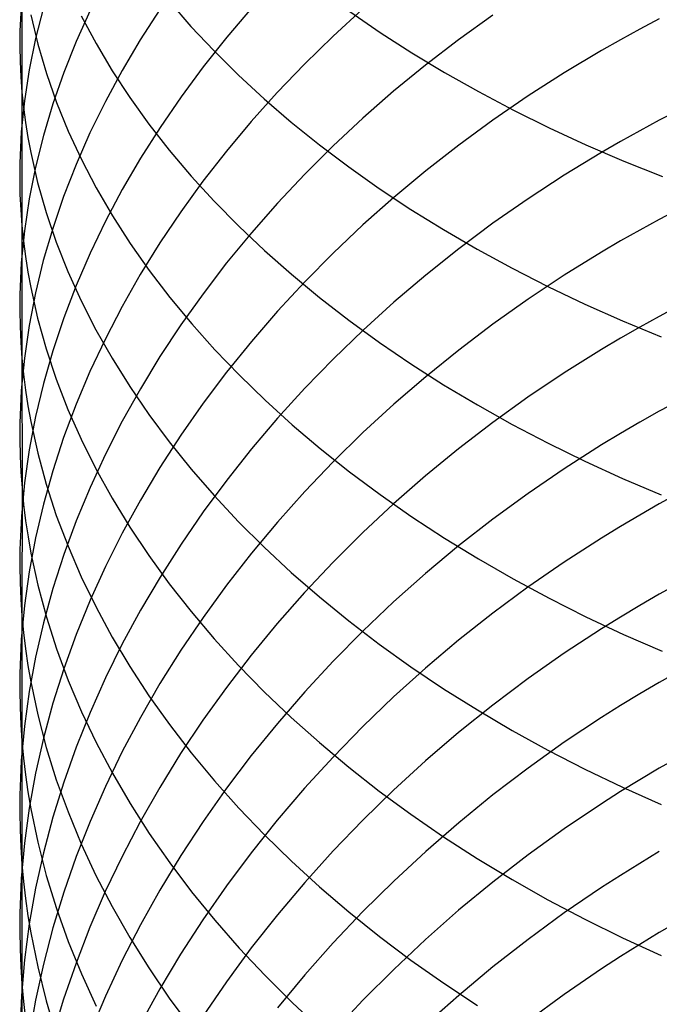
# Model space of a CAD drawing. Extents: x -383 to 1849, y -1185 to -529.
# Tile 495 of 656: x 397.01 to 403.57, y -1081.11 to -1071.01. Entities that reach past the tile are written whole.
import ezdxf

# ---------------------------------------------------------------- set-up
doc = ezdxf.new("R2010")
doc.units = 0
doc.layers.add('PREDEFINITO', color=7, linetype='CONTINUOUS')

msp = doc.modelspace()

# ---------------------------------------------------------------- linework, layer by layer
at = {"layer": 'PREDEFINITO'}
for p, q in [((397.029, -1070.353, 646.582), (397.028, -1071.751, 645.504)), ((397.023, -1070.814, 644.383), (397.007, -1071.127, 644.757)), ((398.539, -1070.82, 653.19), (398.762, -1071.078, 653.544)), ((397.248, -1070.885, 641.827), (397.167, -1071.203, 642.19)), ((397.727, -1070.914, 639.344), (397.585, -1071.232, 639.691)), ((398.443, -1070.905, 636.932), (398.242, -1071.216, 637.257)), ((399.383, -1070.891, 634.621), (399.129, -1071.189, 634.919)), ((400.525, -1070.899, 632.429), (400.22, -1071.178, 632.696)), ((400.391, -1070.924, 656.631), (400.704, -1071.139, 656.943)), ((397.12, -1070.96, 647.339), (397.191, -1071.261, 647.716)), ((397.637, -1070.971, 650.291), (397.788, -1071.254, 650.661)), ((401.859, -1070.962, 630.376), (401.508, -1071.214, 630.606)), ((403.566, -1071.001, 628.387), (403.366, -1071.106, 628.478)), ((397.007, -1071.127, 644.757), (397.006, -1071.283, 644.944)), ((398.762, -1071.078, 653.544), (399, -1071.33, 653.892)), ((400.704, -1071.139, 656.943), (401.028, -1071.348, 657.247)), ((403.366, -1071.106, 628.478), (403.169, -1071.214, 628.572)), ((397.167, -1071.203, 642.19), (397.102, -1071.522, 642.555)), ((397.585, -1071.232, 639.691), (397.457, -1071.551, 640.041)), ((398.242, -1071.216, 637.257), (398.056, -1071.531, 637.586)), ((399.129, -1071.189, 634.919), (398.888, -1071.493, 635.223)), ((400.22, -1071.178, 632.696), (399.928, -1071.464, 632.969)), ((401.508, -1071.214, 630.606), (401.169, -1071.475, 630.844)), ((403.169, -1071.214, 628.572), (402.974, -1071.325, 628.668)), ((397.006, -1071.283, 644.944), (397.009, -1071.439, 645.131)), ((397.191, -1071.261, 647.716), (397.279, -1071.56, 648.091)), ((397.788, -1071.254, 650.661), (397.954, -1071.533, 651.028)), ((399, -1071.33, 653.892), (399.25, -1071.578, 654.235)), ((402.974, -1071.325, 628.668), (402.592, -1071.553, 628.866)), ((397.009, -1071.439, 645.131), (397.017, -1071.595, 645.317)), ((401.028, -1071.348, 657.247), (401.364, -1071.551, 657.542)), ((397.102, -1071.522, 642.555), (397.054, -1071.841, 642.921)), ((398.056, -1071.531, 637.586), (397.884, -1071.849, 637.92)), ((397.954, -1071.533, 651.028), (398.135, -1071.808, 651.391)), ((398.888, -1071.493, 635.223), (398.66, -1071.801, 635.532)), ((399.928, -1071.464, 632.969), (399.648, -1071.755, 633.249)), ((401.169, -1071.475, 630.844), (400.841, -1071.743, 631.09)), ((397.017, -1071.595, 645.317), (397.028, -1071.751, 645.504)), ((397.279, -1071.56, 648.091), (397.383, -1071.857, 648.464)), ((397.457, -1071.551, 640.041), (397.345, -1071.873, 640.394)), ((399.25, -1071.578, 654.235), (399.514, -1071.822, 654.571)), ((401.364, -1071.551, 657.542), (401.711, -1071.747, 657.829)), ((402.592, -1071.553, 628.866), (402.22, -1071.791, 629.074)), ((400.841, -1071.743, 631.09), (400.525, -1072.02, 631.344)), ((397.054, -1071.841, 642.921), (397.022, -1072.161, 643.288)), ((397.028, -1071.751, 645.504), (397.044, -1071.907, 645.691)), ((397.028, -1071.751, 645.504), (397.028, -1074.483, 643.269)), ((398.135, -1071.808, 651.391), (398.33, -1072.08, 651.749)), ((398.66, -1071.801, 635.532), (398.445, -1072.114, 635.847)), ((399.648, -1071.755, 633.249), (399.381, -1072.054, 633.535)), ((399.514, -1071.822, 654.571), (399.79, -1072.06, 654.901)), ((401.711, -1071.747, 657.829), (402.069, -1071.936, 658.106)), ((402.22, -1071.791, 629.074), (401.859, -1072.039, 629.29)), ((397.044, -1071.907, 645.691), (397.065, -1072.062, 645.877)), ((397.345, -1071.873, 640.394), (397.248, -1072.197, 640.749)), ((397.383, -1071.857, 648.464), (397.504, -1072.152, 648.835)), ((397.884, -1071.849, 637.92), (397.726, -1072.171, 638.257)), ((402.069, -1071.936, 658.106), (402.436, -1072.118, 658.373)), ((403.768, -1071.936, 627.216), (403.566, -1072.041, 627.302)), ((400.525, -1072.02, 631.344), (400.221, -1072.304, 631.604)), ((401.859, -1072.039, 629.29), (401.509, -1072.295, 629.514)), ((403.566, -1072.041, 627.302), (403.366, -1072.148, 627.391)), ((397.065, -1072.062, 645.877), (397.09, -1072.217, 646.064)), ((398.445, -1072.114, 635.847), (398.245, -1072.431, 636.166)), ((398.33, -1072.08, 651.749), (398.54, -1072.349, 652.103)), ((399.381, -1072.054, 633.535), (399.126, -1072.357, 633.827)), ((399.79, -1072.06, 654.901), (400.079, -1072.292, 655.223)), ((402.436, -1072.118, 658.373), (402.814, -1072.293, 658.63)), ((403.366, -1072.148, 627.391), (403.169, -1072.258, 627.483)), ((397.022, -1072.161, 643.288), (397.006, -1072.481, 643.655)), ((397.09, -1072.217, 646.064), (397.119, -1072.372, 646.249)), ((397.248, -1072.197, 640.749), (397.167, -1072.522, 641.106)), ((397.504, -1072.152, 648.835), (397.64, -1072.445, 649.203)), ((397.726, -1072.171, 638.257), (397.584, -1072.495, 638.598)), ((398.54, -1072.349, 652.103), (398.764, -1072.613, 652.451)), ((400.221, -1072.304, 631.604), (399.929, -1072.594, 631.872)), ((400.079, -1072.292, 655.223), (400.38, -1072.519, 655.539)), ((401.509, -1072.295, 629.514), (401.17, -1072.56, 629.747)), ((402.814, -1072.293, 658.63), (403.201, -1072.46, 658.877)), ((403.169, -1072.258, 627.483), (402.974, -1072.37, 627.576)), ((397.119, -1072.372, 646.249), (397.189, -1072.68, 646.62)), ((397.64, -1072.445, 649.203), (397.791, -1072.734, 649.568)), ((398.245, -1072.431, 636.166), (398.058, -1072.752, 636.489)), ((399.126, -1072.357, 633.827), (398.885, -1072.667, 634.125)), ((402.974, -1072.37, 627.576), (402.592, -1072.603, 627.771)), ((397.006, -1072.481, 643.655), (397.005, -1072.641, 643.839)), ((397.167, -1072.522, 641.106), (397.103, -1072.848, 641.465)), ((397.584, -1072.495, 638.598), (397.456, -1072.822, 638.942)), ((400.38, -1072.519, 655.539), (400.693, -1072.74, 655.846)), ((403.201, -1072.46, 658.877), (403.598, -1072.619, 659.113)), ((397.005, -1072.641, 643.839), (397.008, -1072.801, 644.023)), ((398.764, -1072.613, 652.451), (399.001, -1072.872, 652.795)), ((399.929, -1072.594, 631.872), (399.649, -1072.892, 632.146)), ((401.17, -1072.56, 629.747), (400.842, -1072.834, 629.987)), ((402.592, -1072.603, 627.771), (402.221, -1072.846, 627.974)), ((397.189, -1072.68, 646.62), (397.277, -1072.987, 646.989)), ((397.791, -1072.734, 649.568), (397.958, -1073.021, 649.929)), ((398.058, -1072.752, 636.489), (397.886, -1073.077, 636.816)), ((398.885, -1072.667, 634.125), (398.657, -1072.981, 634.428)), ((400.693, -1072.74, 655.846), (401.017, -1072.955, 656.146)), ((397.008, -1072.801, 644.023), (397.016, -1072.961, 644.207)), ((397.103, -1072.848, 641.465), (397.054, -1073.175, 641.824)), ((397.456, -1072.822, 638.942), (397.344, -1073.151, 639.288)), ((400.842, -1072.834, 629.987), (400.526, -1073.115, 630.235)), ((402.221, -1072.846, 627.974), (401.86, -1073.098, 628.185)), ((399.001, -1072.872, 652.795), (399.252, -1073.127, 653.132)), ((399.649, -1072.892, 632.146), (399.382, -1073.195, 632.426)), ((401.017, -1072.955, 656.146), (401.353, -1073.163, 656.437)), ((403.768, -1072.952, 626.112), (403.566, -1073.058, 626.197)), ((397.016, -1072.961, 644.207), (397.028, -1073.12, 644.39)), ((397.277, -1072.987, 646.989), (397.381, -1073.291, 647.356)), ((397.958, -1073.021, 649.929), (398.139, -1073.304, 650.286)), ((398.657, -1072.981, 634.428), (398.443, -1073.3, 634.736)), ((403.566, -1073.058, 626.197), (403.366, -1073.167, 626.284)), ((397.028, -1073.12, 644.39), (397.044, -1073.28, 644.574)), ((397.344, -1073.151, 639.288), (397.247, -1073.481, 639.637)), ((397.886, -1073.077, 636.816), (397.729, -1073.405, 637.147)), ((399.252, -1073.127, 653.132), (399.516, -1073.377, 653.464)), ((400.526, -1073.115, 630.235), (400.221, -1073.403, 630.49)), ((401.86, -1073.098, 628.185), (401.51, -1073.359, 628.405)), ((397.054, -1073.175, 641.824), (397.022, -1073.502, 642.185)), ((399.382, -1073.195, 632.426), (399.127, -1073.505, 632.712)), ((401.353, -1073.163, 656.437), (401.699, -1073.365, 656.719)), ((403.366, -1073.167, 626.284), (403.169, -1073.279, 626.373)), ((397.044, -1073.28, 644.574), (397.064, -1073.439, 644.757)), ((397.381, -1073.291, 647.356), (397.5, -1073.594, 647.721)), ((398.139, -1073.304, 650.286), (398.335, -1073.583, 650.639)), ((398.443, -1073.3, 634.736), (398.242, -1073.624, 635.049)), ((401.51, -1073.359, 628.405), (401.171, -1073.629, 628.633)), ((403.169, -1073.279, 626.373), (402.974, -1073.393, 626.464)), ((397.064, -1073.439, 644.757), (397.089, -1073.598, 644.94)), ((397.729, -1073.405, 637.147), (397.586, -1073.736, 637.482)), ((399.516, -1073.377, 653.464), (399.792, -1073.621, 653.788)), ((400.221, -1073.403, 630.49), (399.929, -1073.699, 630.751)), ((401.699, -1073.365, 656.719), (402.056, -1073.559, 656.992)), ((402.974, -1073.393, 626.464), (402.592, -1073.63, 626.654)), ((397.022, -1073.502, 642.185), (397.007, -1073.829, 642.546)), ((397.247, -1073.481, 639.637), (397.167, -1073.813, 639.988)), ((399.127, -1073.505, 632.712), (398.886, -1073.82, 633.004)), ((402.056, -1073.559, 656.992), (402.424, -1073.746, 657.256)), ((397.089, -1073.598, 644.94), (397.118, -1073.756, 645.123)), ((397.5, -1073.594, 647.721), (397.636, -1073.893, 648.083)), ((398.242, -1073.624, 635.049), (398.056, -1073.951, 635.366)), ((398.335, -1073.583, 650.639), (398.545, -1073.858, 650.988)), ((399.792, -1073.621, 653.788), (400.081, -1073.86, 654.106)), ((401.171, -1073.629, 628.633), (400.843, -1073.907, 628.868)), ((402.592, -1073.63, 626.654), (402.22, -1073.876, 626.852)), ((397.118, -1073.756, 645.123), (397.189, -1074.072, 645.488)), ((397.586, -1073.736, 637.482), (397.458, -1074.069, 637.819)), ((399.929, -1073.699, 630.751), (399.649, -1074.001, 631.019)), ((402.424, -1073.746, 657.256), (402.801, -1073.926, 657.509)), ((397.007, -1073.829, 642.546), (397.006, -1073.993, 642.727)), ((397.167, -1073.813, 639.988), (397.102, -1074.147, 640.34)), ((398.545, -1073.858, 650.988), (398.77, -1074.129, 651.331)), ((398.886, -1073.82, 633.004), (398.658, -1074.14, 633.301)), ((400.081, -1073.86, 654.106), (400.382, -1074.093, 654.417)), ((397.636, -1073.893, 648.083), (397.787, -1074.19, 648.442)), ((398.056, -1073.951, 635.366), (397.884, -1074.282, 635.687)), ((400.843, -1073.907, 628.868), (400.527, -1074.194, 629.111)), ((402.22, -1073.876, 626.852), (401.859, -1074.132, 627.058)), ((402.801, -1073.926, 657.509), (403.188, -1074.098, 657.753)), ((403.768, -1073.945, 624.989), (403.566, -1074.053, 625.071)), ((397.006, -1073.993, 642.727), (397.009, -1074.157, 642.908)), ((397.458, -1074.069, 637.819), (397.346, -1074.405, 638.159)), ((399.649, -1074.001, 631.019), (399.382, -1074.31, 631.293)), ((403.566, -1074.053, 625.071), (403.366, -1074.164, 625.156)), ((397.009, -1074.157, 642.908), (397.016, -1074.32, 643.088)), ((397.102, -1074.147, 640.34), (397.054, -1074.481, 640.693)), ((397.189, -1074.072, 645.488), (397.276, -1074.386, 645.851)), ((398.658, -1074.14, 633.301), (398.444, -1074.466, 633.603)), ((398.77, -1074.129, 651.331), (399.007, -1074.395, 651.67)), ((400.382, -1074.093, 654.417), (400.695, -1074.32, 654.721)), ((401.859, -1074.132, 627.058), (401.509, -1074.398, 627.273)), ((403.366, -1074.164, 625.156), (403.169, -1074.277, 625.242)), ((403.188, -1074.098, 657.753), (403.585, -1074.262, 657.985)), ((397.787, -1074.19, 648.442), (397.953, -1074.483, 648.797)), ((400.527, -1074.194, 629.111), (400.223, -1074.487, 629.36)), ((397.016, -1074.32, 643.088), (397.028, -1074.483, 643.269)), ((397.884, -1074.282, 635.687), (397.726, -1074.617, 636.011)), ((399.382, -1074.31, 631.293), (399.127, -1074.625, 631.572)), ((400.695, -1074.32, 654.721), (401.019, -1074.541, 655.016)), ((403.169, -1074.277, 625.242), (402.974, -1074.393, 625.331)), ((397.346, -1074.405, 638.159), (397.249, -1074.742, 638.501)), ((397.276, -1074.386, 645.851), (397.38, -1074.697, 646.212)), ((398.444, -1074.466, 633.603), (398.243, -1074.795, 633.909)), ((399.007, -1074.395, 651.67), (399.259, -1074.657, 652.002)), ((401.509, -1074.398, 627.273), (401.17, -1074.672, 627.495)), ((402.974, -1074.393, 625.331), (402.591, -1074.633, 625.516)), ((397.054, -1074.481, 640.693), (397.022, -1074.815, 641.047)), ((397.028, -1074.483, 643.269), (397.044, -1074.646, 643.449)), ((397.028, -1074.483, 643.269), (397.029, -1075.817, 642.112)), ((397.953, -1074.483, 648.797), (398.134, -1074.773, 649.149)), ((400.223, -1074.487, 629.36), (399.93, -1074.789, 629.616)), ((401.019, -1074.541, 655.016), (401.354, -1074.755, 655.303)), ((397.044, -1074.646, 643.449), (397.065, -1074.809, 643.629)), ((397.726, -1074.617, 636.011), (397.584, -1074.954, 636.339)), ((399.127, -1074.625, 631.572), (398.886, -1074.945, 631.857)), ((399.259, -1074.657, 652.002), (399.523, -1074.913, 652.329)), ((401.17, -1074.672, 627.495), (400.842, -1074.955, 627.725)), ((402.591, -1074.633, 625.516), (402.219, -1074.883, 625.709)), ((397.249, -1074.742, 638.501), (397.168, -1075.081, 638.845)), ((397.38, -1074.697, 646.212), (397.5, -1075.007, 646.571)), ((398.134, -1074.773, 649.149), (398.329, -1075.059, 649.496)), ((401.354, -1074.755, 655.303), (401.701, -1074.962, 655.581)), ((397.022, -1074.815, 641.047), (397.007, -1075.149, 641.402)), ((397.065, -1074.809, 643.629), (397.09, -1074.971, 643.809)), ((398.243, -1074.795, 633.909), (398.057, -1075.129, 634.219)), ((399.93, -1074.789, 629.616), (399.651, -1075.097, 629.878)), ((397.09, -1074.971, 643.809), (397.119, -1075.133, 643.989)), ((397.584, -1074.954, 636.339), (397.456, -1075.294, 636.67)), ((398.886, -1074.945, 631.857), (398.658, -1075.271, 632.147)), ((399.523, -1074.913, 652.329), (399.799, -1075.165, 652.649)), ((400.842, -1074.955, 627.725), (400.526, -1075.246, 627.962)), ((401.701, -1074.962, 655.581), (402.058, -1075.162, 655.85)), ((402.219, -1074.883, 625.709), (401.858, -1075.142, 625.91)), ((403.769, -1074.918, 623.846), (403.566, -1075.027, 623.926)), ((397.5, -1075.007, 646.571), (397.636, -1075.314, 646.927)), ((398.329, -1075.059, 649.496), (398.539, -1075.341, 649.839)), ((403.566, -1075.027, 623.926), (403.366, -1075.139, 624.008)), ((397.007, -1075.149, 641.402), (397.006, -1075.317, 641.58)), ((397.168, -1075.081, 638.845), (397.103, -1075.421, 639.19)), ((397.119, -1075.133, 643.989), (397.19, -1075.456, 644.347)), ((398.057, -1075.129, 634.219), (397.885, -1075.466, 634.534)), ((399.651, -1075.097, 629.878), (399.383, -1075.411, 630.146)), ((399.799, -1075.165, 652.649), (400.089, -1075.41, 652.962)), ((401.858, -1075.142, 625.91), (401.508, -1075.412, 626.119)), ((402.058, -1075.162, 655.85), (402.425, -1075.354, 656.11)), ((403.366, -1075.139, 624.008), (403.169, -1075.254, 624.093)), ((398.658, -1075.271, 632.147), (398.444, -1075.602, 632.442)), ((400.526, -1075.246, 627.962), (400.221, -1075.545, 628.205)), ((403.169, -1075.254, 624.093), (402.974, -1075.372, 624.18)), ((397.006, -1075.317, 641.58), (397.009, -1075.484, 641.757)), ((397.456, -1075.294, 636.67), (397.344, -1075.636, 637.003)), ((397.636, -1075.314, 646.927), (397.787, -1075.617, 647.28)), ((398.539, -1075.341, 649.839), (398.763, -1075.619, 650.177)), ((402.425, -1075.354, 656.11), (402.802, -1075.539, 656.36)), ((402.974, -1075.372, 624.18), (402.592, -1075.616, 624.36)), ((397.009, -1075.484, 641.757), (397.017, -1075.65, 641.934)), ((397.103, -1075.421, 639.19), (397.055, -1075.762, 639.537)), ((397.19, -1075.456, 644.347), (397.277, -1075.776, 644.704)), ((397.885, -1075.466, 634.534), (397.727, -1075.807, 634.851)), ((399.383, -1075.411, 630.146), (399.129, -1075.732, 630.42)), ((400.089, -1075.41, 652.962), (400.39, -1075.649, 653.268)), ((401.508, -1075.412, 626.119), (401.168, -1075.69, 626.335)), ((400.221, -1075.545, 628.205), (399.929, -1075.851, 628.455)), ((402.802, -1075.539, 656.36), (403.19, -1075.716, 656.6)), ((397.017, -1075.65, 641.934), (397.029, -1075.817, 642.112)), ((397.344, -1075.636, 637.003), (397.248, -1075.981, 637.338)), ((397.787, -1075.617, 647.28), (397.953, -1075.918, 647.629)), ((398.444, -1075.602, 632.442), (398.243, -1075.937, 632.742)), ((398.763, -1075.619, 650.177), (399, -1075.892, 650.51)), ((400.39, -1075.649, 653.268), (400.703, -1075.882, 653.567)), ((402.592, -1075.616, 624.36), (402.22, -1075.87, 624.548)), ((397.055, -1075.762, 639.537), (397.023, -1076.103, 639.884)), ((397.277, -1075.776, 644.704), (397.381, -1076.095, 645.058)), ((399.129, -1075.732, 630.42), (398.888, -1076.058, 630.699)), ((401.168, -1075.69, 626.335), (400.84, -1075.977, 626.559)), ((403.19, -1075.716, 656.6), (403.586, -1075.884, 656.829)), ((397.029, -1075.817, 642.112), (397.028, -1077.126, 640.928)), ((397.029, -1075.817, 642.112), (397.045, -1075.984, 642.289)), ((397.727, -1075.807, 634.851), (397.585, -1076.151, 635.172)), ((399.929, -1075.851, 628.455), (399.649, -1076.164, 628.711)), ((400.703, -1075.882, 653.567), (401.028, -1076.109, 653.858)), ((402.22, -1075.87, 624.548), (401.859, -1076.134, 624.744)), ((403.768, -1075.866, 622.683), (403.566, -1075.977, 622.761)), ((397.045, -1075.984, 642.289), (397.066, -1076.15, 642.466)), ((397.248, -1075.981, 637.338), (397.167, -1076.326, 637.676)), ((397.953, -1075.918, 647.629), (398.134, -1076.215, 647.975)), ((398.243, -1075.937, 632.742), (398.057, -1076.276, 633.045)), ((399, -1075.892, 650.51), (399.251, -1076.16, 650.837)), ((400.84, -1075.977, 626.559), (400.524, -1076.272, 626.789)), ((403.566, -1075.977, 622.761), (403.366, -1076.091, 622.841)), ((398.888, -1076.058, 630.699), (398.66, -1076.39, 630.983)), ((397.023, -1076.103, 639.884), (397.007, -1076.444, 640.232)), ((397.066, -1076.15, 642.466), (397.091, -1076.316, 642.643)), ((397.381, -1076.095, 645.058), (397.501, -1076.412, 645.411)), ((397.585, -1076.151, 635.172), (397.457, -1076.497, 635.496)), ((399.251, -1076.16, 650.837), (399.514, -1076.422, 651.159)), ((399.649, -1076.164, 628.711), (399.382, -1076.484, 628.973)), ((401.028, -1076.109, 653.858), (401.364, -1076.329, 654.141)), ((401.859, -1076.134, 624.744), (401.508, -1076.408, 624.948)), ((403.366, -1076.091, 622.841), (403.169, -1076.208, 622.923)), ((398.057, -1076.276, 633.045), (397.885, -1076.619, 633.352)), ((398.134, -1076.215, 647.975), (398.329, -1076.508, 648.317)), ((400.524, -1076.272, 626.789), (400.22, -1076.575, 627.027)), ((403.169, -1076.208, 622.923), (402.974, -1076.327, 623.008)), ((397.091, -1076.316, 642.643), (397.12, -1076.481, 642.819)), ((397.167, -1076.326, 637.676), (397.102, -1076.673, 638.014)), ((398.66, -1076.39, 630.983), (398.445, -1076.727, 631.271)), ((401.364, -1076.329, 654.141), (401.711, -1076.541, 654.415)), ((402.974, -1076.327, 623.008), (402.591, -1076.574, 623.183)), ((397.007, -1076.444, 640.232), (397.006, -1076.615, 640.406)), ((397.12, -1076.481, 642.819), (397.191, -1076.811, 643.171)), ((397.501, -1076.412, 645.411), (397.637, -1076.725, 645.761)), ((399.382, -1076.484, 628.973), (399.127, -1076.81, 629.24)), ((399.514, -1076.422, 651.159), (399.791, -1076.68, 651.474)), ((401.508, -1076.408, 624.948), (401.169, -1076.69, 625.159)), ((397.457, -1076.497, 635.496), (397.345, -1076.846, 635.823)), ((398.329, -1076.508, 648.317), (398.539, -1076.797, 648.655)), ((400.22, -1076.575, 627.027), (399.927, -1076.886, 627.27)), ((401.711, -1076.541, 654.415), (402.068, -1076.747, 654.681)), ((402.591, -1076.574, 623.183), (402.219, -1076.831, 623.365)), ((397.006, -1076.615, 640.406), (397.009, -1076.785, 640.58)), ((397.102, -1076.673, 638.014), (397.054, -1077.021, 638.354)), ((397.885, -1076.619, 633.352), (397.727, -1076.966, 633.663)), ((399.791, -1076.68, 651.474), (400.08, -1076.931, 651.782)), ((401.169, -1076.69, 625.159), (400.841, -1076.982, 625.378)), ((397.009, -1076.785, 640.58), (397.017, -1076.956, 640.754)), ((397.637, -1076.725, 645.761), (397.788, -1077.036, 646.107)), ((398.445, -1076.727, 631.271), (398.245, -1077.068, 631.564)), ((398.539, -1076.797, 648.655), (398.763, -1077.081, 648.988)), ((402.068, -1076.747, 654.681), (402.435, -1076.944, 654.937)), ((403.768, -1076.792, 621.502), (403.566, -1076.904, 621.578)), ((397.191, -1076.811, 643.171), (397.279, -1077.139, 643.521)), ((397.345, -1076.846, 635.823), (397.248, -1077.196, 636.151)), ((399.127, -1076.81, 629.24), (398.886, -1077.141, 629.513)), ((399.927, -1076.886, 627.27), (399.647, -1077.203, 627.519)), ((402.219, -1076.831, 623.365), (401.858, -1077.099, 623.556)), ((397.017, -1076.956, 640.754), (397.028, -1077.126, 640.928)), ((397.727, -1076.966, 633.663), (397.584, -1077.316, 633.977)), ((400.08, -1076.931, 651.782), (400.381, -1077.176, 652.083)), ((400.841, -1076.982, 625.378), (400.525, -1077.282, 625.603)), ((402.435, -1076.944, 654.937), (402.813, -1077.134, 655.183)), ((403.566, -1076.904, 621.578), (403.366, -1077.019, 621.656)), ((397.054, -1077.021, 638.354), (397.022, -1077.369, 638.695)), ((397.788, -1077.036, 646.107), (397.954, -1077.343, 646.451)), ((398.245, -1077.068, 631.564), (398.058, -1077.414, 631.861)), ((398.763, -1077.081, 648.988), (399, -1077.361, 649.315)), ((401.858, -1077.099, 623.556), (401.508, -1077.376, 623.754)), ((403.366, -1077.019, 621.656), (403.168, -1077.138, 621.736)), ((397.028, -1077.126, 640.928), (397.044, -1077.296, 641.102)), ((397.028, -1077.126, 640.928), (397.028, -1078.412, 639.719)), ((397.248, -1077.196, 636.151), (397.167, -1077.548, 636.481)), ((397.279, -1077.139, 643.521), (397.383, -1077.465, 643.87)), ((398.886, -1077.141, 629.513), (398.658, -1077.479, 629.79)), ((400.381, -1077.176, 652.083), (400.693, -1077.415, 652.377)), ((402.813, -1077.134, 655.183), (403.2, -1077.316, 655.419)), ((403.168, -1077.138, 621.736), (402.974, -1077.259, 621.818)), ((397.044, -1077.296, 641.102), (397.065, -1077.465, 641.276)), ((399.647, -1077.203, 627.519), (399.38, -1077.528, 627.774)), ((400.525, -1077.282, 625.603), (400.221, -1077.59, 625.834)), ((402.974, -1077.259, 621.818), (402.592, -1077.509, 621.988)), ((397.022, -1077.369, 638.695), (397.007, -1077.717, 639.037)), ((397.584, -1077.316, 633.977), (397.457, -1077.668, 634.294)), ((397.954, -1077.343, 646.451), (398.135, -1077.646, 646.791)), ((399, -1077.361, 649.315), (399.251, -1077.636, 649.637)), ((401.508, -1077.376, 623.754), (401.168, -1077.663, 623.959)), ((403.2, -1077.316, 655.419), (403.597, -1077.488, 655.646)), ((397.065, -1077.465, 641.276), (397.09, -1077.635, 641.449)), ((397.383, -1077.465, 643.87), (397.503, -1077.788, 644.216)), ((398.058, -1077.414, 631.861), (397.886, -1077.763, 632.162)), ((398.658, -1077.479, 629.79), (398.444, -1077.821, 630.072)), ((400.693, -1077.415, 652.377), (401.018, -1077.647, 652.664)), ((397.167, -1077.548, 636.481), (397.103, -1077.902, 636.813)), ((399.38, -1077.528, 627.774), (399.126, -1077.859, 628.035)), ((400.221, -1077.59, 625.834), (399.929, -1077.906, 626.071)), ((402.592, -1077.509, 621.988), (402.22, -1077.77, 622.166)), ((397.09, -1077.635, 641.449), (397.119, -1077.804, 641.622)), ((397.457, -1077.668, 634.294), (397.344, -1078.023, 634.613)), ((398.135, -1077.646, 646.791), (398.331, -1077.946, 647.127)), ((399.251, -1077.636, 649.637), (399.514, -1077.905, 649.954)), ((401.168, -1077.663, 623.959), (400.84, -1077.958, 624.172)), ((401.018, -1077.647, 652.664), (401.353, -1077.873, 652.942)), ((403.768, -1077.695, 620.303), (403.566, -1077.809, 620.377)), ((397.007, -1077.717, 639.037), (397.006, -1077.891, 639.207)), ((397.119, -1077.804, 641.622), (397.19, -1078.14, 641.968)), ((397.503, -1077.788, 644.216), (397.639, -1078.109, 644.56)), ((397.886, -1077.763, 632.162), (397.729, -1078.116, 632.466)), ((402.22, -1077.77, 622.166), (401.859, -1078.042, 622.351)), ((397.006, -1077.891, 639.207), (397.009, -1078.065, 639.378)), ((397.103, -1077.902, 636.813), (397.054, -1078.256, 637.146)), ((398.444, -1077.821, 630.072), (398.243, -1078.168, 630.358)), ((399.126, -1077.859, 628.035), (398.884, -1078.196, 628.3)), ((399.514, -1077.905, 649.954), (399.791, -1078.169, 650.264)), ((399.929, -1077.906, 626.071), (399.649, -1078.229, 626.315)), ((401.353, -1077.873, 652.942), (401.7, -1078.091, 653.212)), ((403.566, -1077.809, 620.377), (403.366, -1077.926, 620.453)), ((398.331, -1077.946, 647.127), (398.541, -1078.241, 647.458)), ((400.84, -1077.958, 624.172), (400.524, -1078.262, 624.39)), ((403.366, -1077.926, 620.453), (403.169, -1078.046, 620.53)), ((397.009, -1078.065, 639.378), (397.017, -1078.239, 639.549)), ((397.344, -1078.023, 634.613), (397.248, -1078.38, 634.934)), ((397.639, -1078.109, 644.56), (397.791, -1078.426, 644.9)), ((401.859, -1078.042, 622.351), (401.508, -1078.323, 622.544)), ((401.7, -1078.091, 653.212), (402.057, -1078.301, 653.473)), ((403.169, -1078.046, 620.53), (402.974, -1078.169, 620.61)), ((397.19, -1078.14, 641.968), (397.277, -1078.475, 642.311)), ((397.729, -1078.116, 632.466), (397.586, -1078.472, 632.773)), ((398.243, -1078.168, 630.358), (398.057, -1078.519, 630.648)), ((398.884, -1078.196, 628.3), (398.656, -1078.538, 628.571)), ((399.791, -1078.169, 650.264), (400.079, -1078.426, 650.568)), ((402.974, -1078.169, 620.61), (402.592, -1078.423, 620.776)), ((397.017, -1078.239, 639.549), (397.028, -1078.412, 639.719)), ((397.054, -1078.256, 637.146), (397.022, -1078.61, 637.48)), ((398.541, -1078.241, 647.458), (398.764, -1078.532, 647.785)), ((399.649, -1078.229, 626.315), (399.381, -1078.559, 626.564)), ((400.524, -1078.262, 624.39), (400.22, -1078.574, 624.615)), ((402.057, -1078.301, 653.473), (402.424, -1078.504, 653.725)), ((397.028, -1078.412, 639.719), (397.045, -1078.585, 639.89)), ((397.028, -1078.412, 639.719), (397.028, -1079.674, 638.483)), ((397.248, -1078.38, 634.934), (397.167, -1078.738, 635.257)), ((401.508, -1078.323, 622.544), (401.169, -1078.613, 622.744)), ((397.277, -1078.475, 642.311), (397.381, -1078.808, 642.653)), ((397.586, -1078.472, 632.773), (397.458, -1078.831, 633.083)), ((397.791, -1078.426, 644.9), (397.958, -1078.74, 645.238)), ((400.079, -1078.426, 650.568), (400.38, -1078.678, 650.865)), ((402.592, -1078.423, 620.776), (402.22, -1078.688, 620.949)), ((402.424, -1078.504, 653.725), (402.802, -1078.698, 653.967)), ((397.022, -1078.61, 637.48), (397.007, -1078.965, 637.814)), ((397.045, -1078.585, 639.89), (397.065, -1078.758, 640.06)), ((398.057, -1078.519, 630.648), (397.885, -1078.875, 630.942)), ((398.656, -1078.538, 628.571), (398.442, -1078.885, 628.846)), ((398.764, -1078.532, 647.785), (399.002, -1078.818, 648.106)), ((399.381, -1078.559, 626.564), (399.127, -1078.895, 626.818)), ((400.22, -1078.574, 624.615), (399.927, -1078.894, 624.846)), ((401.169, -1078.613, 622.744), (400.841, -1078.913, 622.95)), ((403.769, -1078.574, 619.088), (403.566, -1078.689, 619.159)), ((400.38, -1078.678, 650.865), (400.693, -1078.923, 651.154)), ((402.22, -1078.688, 620.949), (401.859, -1078.963, 621.129)), ((402.802, -1078.698, 653.967), (403.189, -1078.884, 654.2)), ((403.566, -1078.689, 619.159), (403.366, -1078.808, 619.232)), ((397.065, -1078.758, 640.06), (397.09, -1078.931, 640.23)), ((397.167, -1078.738, 635.257), (397.102, -1079.098, 635.582)), ((397.381, -1078.808, 642.653), (397.501, -1079.138, 642.993)), ((397.958, -1078.74, 645.238), (398.139, -1079.051, 645.572)), ((403.366, -1078.808, 619.232), (403.169, -1078.929, 619.308)), ((397.458, -1078.831, 633.083), (397.346, -1079.192, 633.396)), ((397.885, -1078.875, 630.942), (397.727, -1079.234, 631.239)), ((398.442, -1078.885, 628.846), (398.241, -1079.238, 629.125)), ((399.127, -1078.895, 626.818), (398.886, -1079.237, 627.077)), ((399.002, -1078.818, 648.106), (399.252, -1079.099, 648.423)), ((399.927, -1078.894, 624.846), (399.647, -1079.221, 625.083)), ((400.841, -1078.913, 622.95), (400.525, -1079.221, 623.162)), ((403.189, -1078.884, 654.2), (403.586, -1079.061, 654.422)), ((397.007, -1078.965, 637.814), (397.006, -1079.142, 637.982)), ((397.09, -1078.931, 640.23), (397.12, -1079.104, 640.4)), ((400.693, -1078.923, 651.154), (401.017, -1079.161, 651.436)), ((401.859, -1078.963, 621.129), (401.509, -1079.248, 621.316)), ((403.169, -1078.929, 619.308), (402.974, -1079.053, 619.385)), ((397.102, -1079.098, 635.582), (397.053, -1079.458, 635.908)), ((397.12, -1079.104, 640.4), (397.191, -1079.447, 640.739)), ((398.139, -1079.051, 645.572), (398.335, -1079.357, 645.902)), ((399.252, -1079.099, 648.423), (399.516, -1079.374, 648.733)), ((402.974, -1079.053, 619.385), (402.592, -1079.31, 619.545)), ((397.006, -1079.142, 637.982), (397.009, -1079.32, 638.149)), ((397.346, -1079.192, 633.396), (397.249, -1079.556, 633.71)), ((397.501, -1079.138, 642.993), (397.636, -1079.465, 643.33)), ((399.647, -1079.221, 625.083), (399.38, -1079.556, 625.325)), ((400.525, -1079.221, 623.162), (400.221, -1079.538, 623.381)), ((401.017, -1079.161, 651.436), (401.353, -1079.392, 651.71)), ((397.009, -1079.32, 638.149), (397.016, -1079.497, 638.316)), ((397.727, -1079.234, 631.239), (397.585, -1079.596, 631.539)), ((398.241, -1079.238, 629.125), (398.055, -1079.595, 629.407)), ((398.886, -1079.237, 627.077), (398.658, -1079.585, 627.341)), ((401.509, -1079.248, 621.316), (401.17, -1079.543, 621.51)), ((402.592, -1079.31, 619.545), (402.22, -1079.579, 619.713)), ((398.335, -1079.357, 645.902), (398.545, -1079.659, 646.227)), ((399.516, -1079.374, 648.733), (399.792, -1079.643, 649.038)), ((401.353, -1079.392, 651.71), (401.699, -1079.616, 651.976)), ((397.016, -1079.497, 638.316), (397.028, -1079.674, 638.483)), ((397.053, -1079.458, 635.908), (397.022, -1079.819, 636.234)), ((397.191, -1079.447, 640.739), (397.278, -1079.789, 641.076)), ((397.636, -1079.465, 643.33), (397.787, -1079.789, 643.665)), ((397.249, -1079.556, 633.71), (397.168, -1079.92, 634.026)), ((397.585, -1079.596, 631.539), (397.457, -1079.961, 631.842)), ((398.055, -1079.595, 629.407), (397.883, -1079.955, 629.694)), ((398.658, -1079.585, 627.341), (398.444, -1079.939, 627.609)), ((399.38, -1079.556, 625.325), (399.126, -1079.897, 625.572)), ((400.221, -1079.538, 623.381), (399.929, -1079.863, 623.606)), ((401.17, -1079.543, 621.51), (400.842, -1079.847, 621.711)), ((401.699, -1079.616, 651.976), (402.056, -1079.831, 652.233)), ((402.22, -1079.579, 619.713), (401.859, -1079.857, 619.888)), ((403.566, -1079.545, 617.923), (403.366, -1079.665, 617.994)), ((397.028, -1079.674, 638.483), (397.044, -1079.85, 638.65)), ((397.028, -1079.674, 638.483), (397.028, -1082.123, 635.942)), ((398.545, -1079.659, 646.227), (398.769, -1079.956, 646.548)), ((399.792, -1079.643, 649.038), (400.081, -1079.907, 649.336)), ((403.366, -1079.665, 617.994), (403.169, -1079.788, 618.067)), ((397.022, -1079.819, 636.234), (397.007, -1080.181, 636.561)), ((397.278, -1079.789, 641.076), (397.383, -1080.128, 641.412)), ((397.787, -1079.789, 643.665), (397.953, -1080.109, 643.996)), ((403.169, -1079.788, 618.067), (402.974, -1079.913, 618.141)), ((397.044, -1079.85, 638.65), (397.065, -1080.026, 638.817)), ((397.168, -1079.92, 634.026), (397.103, -1080.287, 634.344)), ((399.126, -1079.897, 625.572), (398.884, -1080.243, 625.824)), ((399.929, -1079.863, 623.606), (399.649, -1080.194, 623.836)), ((400.081, -1079.907, 649.336), (400.382, -1080.164, 649.628)), ((400.842, -1079.847, 621.711), (400.526, -1080.16, 621.918)), ((401.859, -1079.857, 619.888), (401.508, -1080.146, 620.069)), ((402.056, -1079.831, 652.233), (402.424, -1080.039, 652.482)), ((402.974, -1079.913, 618.141), (402.592, -1080.174, 618.297)), ((397.065, -1080.026, 638.817), (397.09, -1080.202, 638.984)), ((397.457, -1079.961, 631.842), (397.345, -1080.328, 632.147)), ((397.883, -1079.955, 629.694), (397.725, -1080.32, 629.983)), ((398.444, -1079.939, 627.609), (398.243, -1080.297, 627.881)), ((398.769, -1079.956, 646.548), (399.007, -1080.248, 646.865)), ((397.383, -1080.128, 641.412), (397.503, -1080.465, 641.745)), ((397.953, -1080.109, 643.996), (398.134, -1080.426, 644.323)), ((402.424, -1080.039, 652.482), (402.801, -1080.239, 652.721)), ((397.007, -1080.181, 636.561), (397.005, -1080.361, 636.725)), ((397.09, -1080.202, 638.984), (397.119, -1080.378, 639.15)), ((399.649, -1080.194, 623.836), (399.381, -1080.533, 624.071)), ((400.526, -1080.16, 621.918), (400.221, -1080.481, 622.131)), ((400.382, -1080.164, 649.628), (400.695, -1080.414, 649.912)), ((401.508, -1080.146, 620.069), (401.169, -1080.445, 620.258)), ((402.592, -1080.174, 618.297), (402.22, -1080.445, 618.459)), ((397.103, -1080.287, 634.344), (397.055, -1080.654, 634.662)), ((397.345, -1080.328, 632.147), (397.248, -1080.698, 632.454)), ((397.725, -1080.32, 629.983), (397.583, -1080.688, 630.276)), ((398.243, -1080.297, 627.881), (398.057, -1080.659, 628.157)), ((398.884, -1080.243, 625.824), (398.656, -1080.596, 626.081)), ((399.007, -1080.248, 646.865), (399.258, -1080.535, 647.176)), ((402.801, -1080.239, 652.721), (403.188, -1080.43, 652.95)), ((403.769, -1080.257, 616.603), (403.566, -1080.375, 616.67)), ((397.005, -1080.361, 636.725), (397.009, -1080.542, 636.889)), ((397.119, -1080.378, 639.15), (397.19, -1080.728, 639.482)), ((398.134, -1080.426, 644.323), (398.33, -1080.738, 644.647)), ((400.695, -1080.414, 649.912), (401.019, -1080.657, 650.189)), ((403.188, -1080.43, 652.95), (403.585, -1080.612, 653.17)), ((403.566, -1080.375, 616.67), (403.366, -1080.497, 616.739)), ((397.503, -1080.465, 641.745), (397.639, -1080.798, 642.076)), ((399.381, -1080.533, 624.071), (399.127, -1080.879, 624.312)), ((400.221, -1080.481, 622.131), (399.929, -1080.81, 622.349)), ((401.169, -1080.445, 620.258), (400.842, -1080.753, 620.452)), ((402.22, -1080.445, 618.459), (401.859, -1080.727, 618.628)), ((403.366, -1080.497, 616.739), (403.169, -1080.621, 616.809)), ((397.009, -1080.542, 636.889), (397.016, -1080.722, 637.053)), ((398.656, -1080.596, 626.081), (398.442, -1080.954, 626.341)), ((399.258, -1080.535, 647.176), (399.522, -1080.817, 647.481)), ((403.169, -1080.621, 616.809), (402.974, -1080.748, 616.881)), ((397.016, -1080.722, 637.053), (397.028, -1080.902, 637.216)), ((397.055, -1080.654, 634.662), (397.023, -1081.021, 634.982)), ((397.248, -1080.698, 632.454), (397.167, -1081.069, 632.763)), ((397.19, -1080.728, 639.482), (397.277, -1081.076, 639.812)), ((397.583, -1080.688, 630.276), (397.455, -1081.058, 630.571)), ((398.057, -1080.659, 628.157), (397.885, -1081.026, 628.437)), ((401.019, -1080.657, 650.189), (401.355, -1080.893, 650.458)), ((401.859, -1080.727, 618.628), (401.509, -1081.02, 618.804)), ((397.639, -1080.798, 642.076), (397.79, -1081.129, 642.404)), ((398.33, -1080.738, 644.647), (398.539, -1081.047, 644.967)), ((399.522, -1080.817, 647.481), (399.799, -1081.092, 647.78)), ((399.929, -1080.81, 622.349), (399.649, -1081.147, 622.573)), ((400.842, -1080.753, 620.452), (400.525, -1081.07, 620.653)), ((402.974, -1080.748, 616.881), (402.591, -1081.011, 617.031)), ((397.028, -1080.902, 637.216), (397.044, -1081.082, 637.38)), ((399.127, -1080.879, 624.312), (398.886, -1081.231, 624.557)), ((401.355, -1080.893, 650.458), (401.701, -1081.122, 650.719)), ((397.023, -1081.021, 634.982), (397.007, -1081.389, 635.302)), ((397.885, -1081.026, 628.437), (397.727, -1081.396, 628.72)), ((398.442, -1080.954, 626.341), (398.241, -1081.317, 626.606)), ((401.509, -1081.02, 618.804), (401.169, -1081.322, 618.986)), ((402.591, -1081.011, 617.031), (402.219, -1081.285, 617.188)), ((397.044, -1081.082, 637.38), (397.065, -1081.262, 637.543)), ((397.167, -1081.069, 632.763), (397.103, -1081.441, 633.073)), ((397.277, -1081.076, 639.812), (397.381, -1081.422, 640.141)), ((397.455, -1081.058, 630.571), (397.343, -1081.431, 630.869)), ((398.539, -1081.047, 644.967), (398.763, -1081.35, 645.282)), ((399.799, -1081.092, 647.78), (400.088, -1081.361, 648.073)), ((400.525, -1081.07, 620.653), (400.221, -1081.395, 620.859))]:
    msp.add_line(p, q, dxfattribs=at)

doc.saveas('drawing.dxf')
